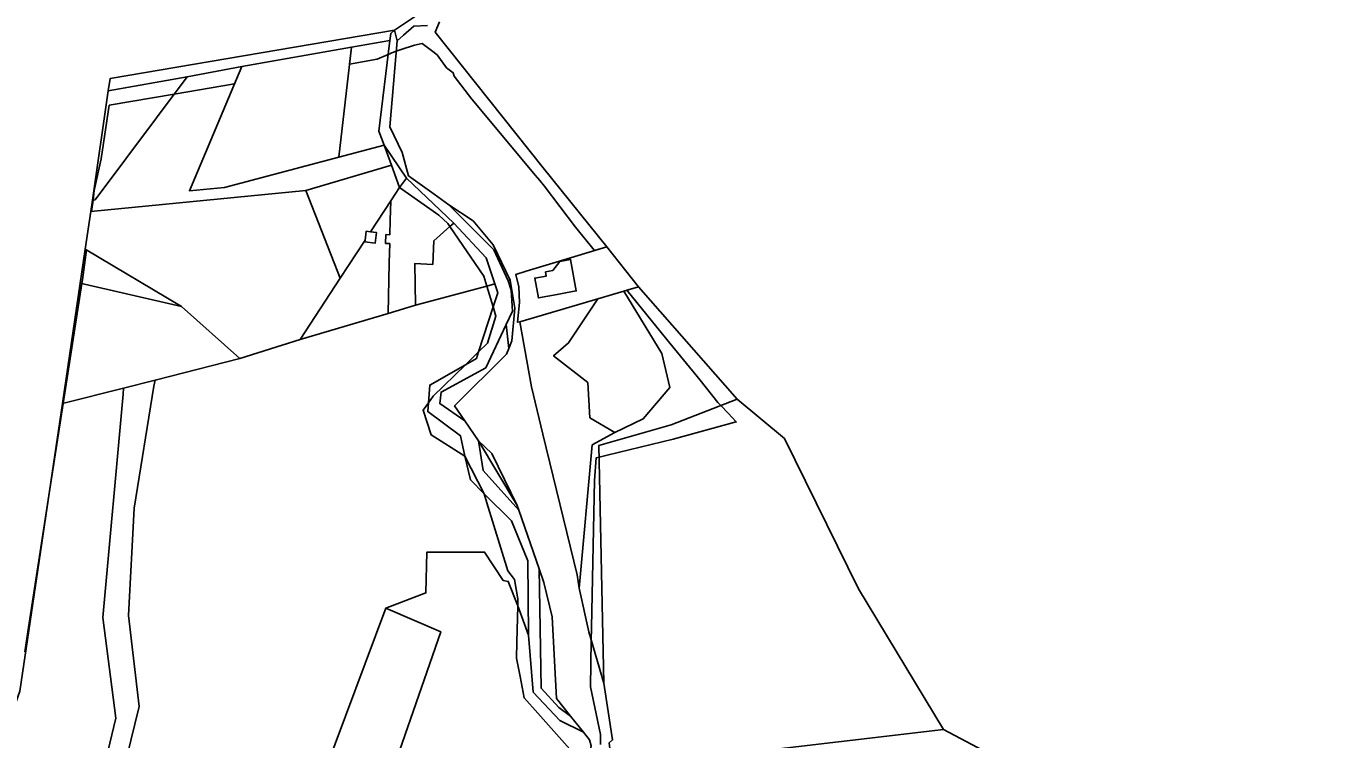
# Model space of a CAD drawing. Extents: x -477304 to -465429, y -1159113 to -1149210.
# Drawn here: x -470157 to -469602, y -1153048 to -1152743 of the extents above; entities that cross this region are included whole.
import ezdxf

# ---------------------------------------------------------------- set-up
doc = ezdxf.new("R2010")
doc.units = 0
for name, color, linetype in [('BPEJ_s', 7, 'Continuous'), ('orna_s', 7, 'Continuous'), ('PUPFL_s', 7, 'Continuous'), ('trav_porost_s', 7, 'Continuous'), ('voda_s', 7, 'Continuous'), ('zahrada_s', 7, 'Continuous')]:
    doc.layers.add(name, color=color, linetype=linetype)

msp = doc.modelspace()

# ---------------------------------------------------------------- linework, layer by layer
at = {"layer": 'BPEJ_s'}
for points in [[(-470157.7, -1153010.38), (-470156.09, -1153000), (-470147.64, -1152945.49), (-470141.24, -1152904.2), (-470133.28, -1152852.86), (-470133.05, -1152851.39), (-470131.33, -1152838.5), (-470131.85, -1152838.19), (-470129.51, -1152822.09), (-470129.14, -1152822.05), (-470128.49, -1152817.21), (-470127.95, -1152813.13), (-470124.97, -1152799.53), (-470121.55, -1152776.68), (-470093.85, -1152771.93), (-470067.97, -1152767.49), (-470064.83, -1152760.04), (-470017.93, -1152751.89), (-470018.77, -1152759.04), (-470007.01, -1152757.02), (-470002.31, -1152754.99), (-470000, -1152754), (-469998.86, -1152753.61), (-469996.69, -1152752.86), (-469991.11, -1152750.93), (-469987.72, -1152750.3), (-469987.22, -1152750.68), (-469983.84, -1152753.27), (-469981.36, -1152755.17), (-469977.33, -1152760.69), (-469974.57, -1152762.81), (-469974.15, -1152764.29), (-469966.51, -1152774.05), (-469939.25, -1152806.72), (-469937.46, -1152808.87), (-469935.55, -1152811.17), (-469922.18, -1152828.77), (-469914.03, -1152838.8), (-469908.87, -1152837.23), (-469895.2, -1152854.33), (-469900.2, -1152855.81), (-469883.11, -1152876.82), (-469868.91, -1152894.28), (-469861.31, -1152903.85), (-469860.07, -1152905.09), (-469856.86, -1152908.31), (-469853.48, -1152912.08), (-469880.4, -1152919.55), (-469908.61, -1152926.33), (-469912.12, -1152927.18), (-469913.42, -1152927.49), (-469914.12, -1152937.15), (-469915.33, -1153000), (-469915.44, -1153005.59)], [(-470157.7, -1153010.38), (-470156.09, -1153000), (-470147.64, -1152945.49), (-470141.24, -1152904.2), (-470133.28, -1152852.86), (-470133.05, -1152851.39), (-470131.33, -1152838.5), (-470131.85, -1152838.19), (-470129.51, -1152822.09), (-470129.14, -1152822.05), (-470128.49, -1152817.21), (-470127.95, -1152813.13), (-470124.97, -1152799.53), (-470121.55, -1152776.68), (-470093.85, -1152771.93), (-470067.97, -1152767.49), (-470064.83, -1152760.04), (-470017.93, -1152751.89), (-470018.77, -1152759.04), (-470007.01, -1152757.02), (-470002.31, -1152754.99), (-470000, -1152754), (-469998.86, -1152753.61), (-469996.69, -1152752.86), (-469991.11, -1152750.93), (-469987.72, -1152750.3), (-469987.22, -1152750.68), (-469983.84, -1152753.27), (-469981.36, -1152755.17), (-469977.33, -1152760.69), (-469974.57, -1152762.81), (-469974.15, -1152764.29), (-469966.51, -1152774.05), (-469939.25, -1152806.72), (-469937.46, -1152808.87), (-469935.55, -1152811.17), (-469922.18, -1152828.77), (-469914.03, -1152838.8), (-469908.87, -1152837.23), (-469895.2, -1152854.33), (-469900.2, -1152855.81), (-469883.11, -1152876.82), (-469868.91, -1152894.28), (-469861.31, -1152903.85), (-469860.07, -1152905.09), (-469856.86, -1152908.31), (-469853.48, -1152912.08), (-469880.4, -1152919.55), (-469908.61, -1152926.33), (-469912.12, -1152927.18), (-469913.42, -1152927.49), (-469914.12, -1152937.15), (-469915.33, -1153000), (-469915.44, -1153005.59), (-469915.82, -1153025.38), (-469911.58, -1153045.75), (-469911.58, -1153050.08)], [(-469915.44, -1153005.59), (-469915.82, -1153025.38), (-469911.58, -1153045.75), (-469911.58, -1153050.08)]]:
    msp.add_lwpolyline(points, dxfattribs=at)
at = {"layer": 'orna_s'}
for points in [[(-470023.46, -1152798.91), (-470072.3, -1152811.8), (-470087.28, -1152813.24), (-470064.83, -1152760.04), (-470017.93, -1152751.89)], [(-470090.7, -1152862.72), (-470131.85, -1152838.19), (-470129.51, -1152822.09), (-470037.47, -1152813.18), (-470022.8, -1152850.64), (-470039.95, -1152876.9), (-470065.79, -1152884.97)]]:
    msp.add_lwpolyline(points, close=True, dxfattribs=at)
at = {"layer": 'PUPFL_s'}
for points in [[(-469957.98, -1152515.43), (-469950.92, -1152540.08), (-469940.47, -1152562.2), (-469939.74, -1152580.73), (-469950.42, -1152627.31), (-469951.36, -1152635.35), (-469953.82, -1152641.86), (-469963.01, -1152647), (-469979.9, -1152686.71), (-469983.3, -1152721.39), (-469989.35, -1152737.71), (-469999.62, -1152744.59), (-470121.23, -1152765.28), (-470121.99, -1152770.53), (-470128.8, -1152817.24), (-470129.51, -1152822.09), (-470131.85, -1152838.19), (-470133.97, -1152852.7), (-470141.49, -1152904.26), (-470159.83, -1153027.2)], [(-469601.09, -1153292.63), (-469621.12, -1153253.99), (-469610.81, -1153243.99), (-469631.2, -1153205.12), (-469640.47, -1153211.77), (-469654.42, -1153171.26), (-469651.55, -1153169.78), (-469670.06, -1153131.69), (-469683.59, -1153103.39), (-469684.43, -1153103.85), (-469695.4, -1153093.49), (-469690.52, -1153092.12), (-469718.17, -1153068.37), (-469738.15, -1153057.79), (-469764.86, -1153043.64), (-469801.27, -1152983.49), (-469832.84, -1152919.21), (-469853.15, -1152902.38), (-469895.2, -1152854.33), (-469908.87, -1152837.23), (-469935.98, -1152803.45), (-469982.23, -1152745.49), (-469980.39, -1152740.95)], [(-470170.24, -1153283.85), (-470108.78, -1153033.81), (-470113.34, -1152994.92), (-470110.92, -1152949.04), (-470102.48, -1152896.85), (-470101.93, -1152894.18), (-470065.79, -1152884.97), (-470039.95, -1152876.9), (-470002.28, -1152865.67), (-469990.56, -1152862.17), (-469960.09, -1152853.99), (-469957.43, -1152862.91), (-469963.66, -1152882.15), (-469969.3, -1152887.64), (-469984.52, -1152896.36), (-469985.1, -1152903.92), (-469987.35, -1152907.1), (-469983.9, -1152917.66), (-469969.56, -1152926.78), (-469967.04, -1152936.86), (-469961.33, -1152942.85), (-469960.15, -1152946.64), (-469951.19, -1152975.85), (-469948.29, -1152979.51), (-469946.86, -1152987.7), (-469946.92, -1152990.73), (-469950.96, -1152980.31), (-469953.12, -1152979.95), (-469961.05, -1152967.76), (-469985.78, -1152967.83), (-469986.18, -1152985.21), (-470003.3, -1152991.72), (-470055.48, -1153131.52)]]:
    msp.add_lwpolyline(points, dxfattribs=at)
for points in [[(-470017.93, -1152751.89), (-470064.83, -1152760.04), (-470088.28, -1152764.48), (-470121.99, -1152770.53), (-470121.23, -1152765.28), (-469999.62, -1152744.59), (-470001.2, -1152745.97), (-470001.57, -1152748.97)], [(-470001.57, -1152748.97), (-470006.31, -1152787.77), (-470003.99, -1152793.77), (-470023.46, -1152798.91), (-470017.93, -1152751.89)], [(-470127.62, -1152817.13), (-470128.8, -1152817.24), (-470121.99, -1152770.53), (-470088.28, -1152764.48)], [(-470065.79, -1152884.97), (-470101.93, -1152894.18), (-470115.42, -1152897.62), (-470141.49, -1152904.26), (-470133.97, -1152852.7), (-470090.7, -1152862.72)], [(-469881.28, -1152913.41), (-469912.23, -1152922.18), (-469910.03, -1153023.88), (-469916.54, -1153001.87), (-469920.64, -1152983.14), (-469915.07, -1152921.97), (-469905.41, -1152916.62), (-469893.22, -1152910.75), (-469881.86, -1152897.34), (-469885.31, -1152882.84), (-469901.47, -1152856.18), (-469895.2, -1152854.33), (-469853.15, -1152902.38)], [(-470196.55, -1153131.39), (-470159.83, -1153027.2), (-470141.49, -1152904.26), (-470115.42, -1152897.62), (-470115.58, -1152900.19), (-470124.38, -1152995.76), (-470118.74, -1153038.75), (-470155.11, -1153190.31), (-470179.29, -1153282.56), (-470174.04, -1153331.98), (-470175.41, -1153340.17), (-470185.28, -1153311.54), (-470195.58, -1153261.94), (-470198.63, -1153232.32), (-470198.2, -1153227.07), (-470192.35, -1153174.17), (-470195.81, -1153138.94)], [(-469853.15, -1152902.38), (-469832.84, -1152919.21), (-469801.27, -1152983.49), (-469764.86, -1153043.64), (-469902.01, -1153059.71), (-469906.54, -1153060.24), (-469907.75, -1153049.39), (-469906.36, -1153048.11), (-469910.03, -1153023.88), (-469912.23, -1152922.18), (-469881.28, -1152913.41)], [(-470016.01, -1153133.51), (-470007.08, -1153134.36), (-470001.49, -1153134.9), (-469996.97, -1153136.41), (-469988.64, -1153139.19), (-469988.78, -1153140.32), (-469996.34, -1153139.44), (-470045.27, -1153133.1), (-470055.48, -1153131.52), (-470003.3, -1152991.72), (-469979.81, -1153001.85), (-470001, -1153063.03), (-470010.48, -1153106.13)], [(-469792.46, -1153126.73), (-469857.08, -1153145.66), (-469883.86, -1153100.68), (-469902.01, -1153059.71), (-469764.86, -1153043.64), (-469738.15, -1153057.79), (-469695.4, -1153093.49)]]:
    msp.add_lwpolyline(points, close=True, dxfattribs=at)
at = {"layer": 'trav_porost_s'}
for points in [[(-470000.92, -1152802.37), (-469997.51, -1152811.91), (-470001.23, -1152817.6), (-470009.85, -1152830.8), (-470011.71, -1152830.58), (-470012.16, -1152834.34), (-470022.8, -1152850.64), (-470037.47, -1152813.18)], [(-470001.55, -1152832.04), (-470003.29, -1152832), (-470003.38, -1152835.8), (-470001.63, -1152835.84), (-470001.81, -1152844.1), (-470002.28, -1152865.67), (-470039.95, -1152876.9), (-470022.8, -1152850.64), (-470012.16, -1152834.34), (-470012.25, -1152835.09), (-470007.84, -1152835.63), (-470007.29, -1152831.11), (-470009.85, -1152830.8), (-470001.23, -1152817.6), (-470001.41, -1152825.77)], [(-469895.2, -1152854.33), (-469901.47, -1152856.18), (-469912.71, -1152859.48), (-469941.19, -1152867.85), (-469946.01, -1152869.26), (-469946.95, -1152869.51), (-469946.13, -1152861.02), (-469946.48, -1152854.38), (-469947.76, -1152849.04), (-469943.36, -1152847.7), (-469931.93, -1152844.23), (-469908.87, -1152837.23)], [(-469931.85, -1152847.37), (-469935.02, -1152847.95), (-469934.7, -1152849.71), (-469939.6, -1152850.6), (-469938.05, -1152859.06), (-469929.98, -1152857.59), (-469926.44, -1152856.94), (-469921.87, -1152856.1), (-469924.33, -1152842.63), (-469928.91, -1152843.46)], [(-469921.47, -1152977.56), (-469936.17, -1152917.29), (-469941.09, -1152897.1), (-469946.01, -1152869.26), (-469941.19, -1152867.85), (-469912.71, -1152859.48), (-469925.15, -1152878.31), (-469931.58, -1152883.83), (-469916.96, -1152895.31), (-469916.12, -1152910.35), (-469905.41, -1152916.62), (-469915.07, -1152921.97), (-469920.64, -1152983.14)]]:
    msp.add_lwpolyline(points, close=True, dxfattribs=at)
at = {"layer": 'voda_s'}
msp.add_lwpolyline([(-469985.48, -1152742.62), (-469991.28, -1152742.81), (-469995.71, -1152746.77), (-469998.48, -1152749.11), (-469999.62, -1152744.59), (-469989.35, -1152737.71)], dxfattribs=at)
for points in [[(-469993.68, -1152806.87), (-469982.58, -1152814.66), (-469976.37, -1152819.27), (-469957.13, -1152838.55), (-469951.01, -1152851.78), (-469949.68, -1152855.81), (-469949.19, -1152864.68), (-469951.88, -1152870.44), (-469960.55, -1152889.02), (-469979.67, -1152899.36), (-469980.16, -1152904.29), (-469969.48, -1152911.71), (-469963.65, -1152920.21), (-469961.62, -1152932.9), (-469946.42, -1152949.87), (-469937.81, -1152974.88), (-469936.94, -1153025.97), (-469929.27, -1153034.22), (-469924.4, -1153037.9), (-469918.83, -1153044.85), (-469928.95, -1153039.83), (-469940.3, -1153027.7), (-469942.27, -1153003.26), (-469942.64, -1152971.53), (-469949.61, -1152954.46), (-469961.33, -1152942.85), (-469969.56, -1152926.78), (-469971.42, -1152918.01), (-469985.39, -1152907.69), (-469985.1, -1152903.92), (-469983.08, -1152901.07), (-469969.3, -1152887.64), (-469964.56, -1152884.93), (-469963.66, -1152882.15), (-469959.87, -1152878.46), (-469956.26, -1152866.85), (-469957.43, -1152862.91), (-469955.46, -1152856.83), (-469956.69, -1152853.08), (-469960.34, -1152841.91), (-469974.26, -1152827.04), (-469994.44, -1152807.93), (-470003.99, -1152793.77), (-470006.31, -1152787.77), (-470001.57, -1152748.97), (-470001.2, -1152745.97), (-469999.62, -1152744.59), (-469998.48, -1152749.11), (-470001.59, -1152785.94), (-469996.38, -1152796.87)], [(-469997.51, -1152811.91), (-470000.92, -1152802.37), (-470003.99, -1152793.77), (-469994.44, -1152807.93)], [(-469980.69, -1152823.7), (-469997.51, -1152811.91), (-469994.44, -1152807.93), (-469974.26, -1152827.04), (-469975.93, -1152828.54), (-469976.86, -1152827.2)], [(-469965.96, -1152826.11), (-469957.46, -1152836.32), (-469950.14, -1152851.48), (-469951.01, -1152851.78), (-469957.13, -1152838.55), (-469976.37, -1152819.27)], [(-469960.34, -1152841.91), (-469956.69, -1152853.08), (-469960.09, -1152853.99), (-469961.35, -1152849.74), (-469975.93, -1152828.54), (-469974.26, -1152827.04)], [(-469955.46, -1152856.83), (-469957.43, -1152862.91), (-469960.09, -1152853.99), (-469956.69, -1152853.08)], [(-469951.88, -1152870.44), (-469949.19, -1152864.68), (-469949.68, -1152855.81), (-469951.01, -1152851.78), (-469950.14, -1152851.48), (-469948.14, -1152863.39), (-469949.38, -1152877.4), (-469950.74, -1152880.64)], [(-469979.67, -1152899.36), (-469960.55, -1152889.02), (-469951.88, -1152870.44), (-469950.74, -1152880.64), (-469951.77, -1152883.09), (-469973.89, -1152905.28), (-469969.48, -1152911.71), (-469980.16, -1152904.29)], [(-469964.56, -1152884.93), (-469969.3, -1152887.64), (-469963.66, -1152882.15)], [(-469971.42, -1152918.01), (-469969.56, -1152926.78), (-469983.9, -1152917.66), (-469987.35, -1152907.1), (-469985.1, -1152903.92), (-469985.39, -1152907.69)], [(-469946.42, -1152949.87), (-469961.62, -1152932.9), (-469963.65, -1152920.21), (-469947.12, -1152947.83)], [(-469958.02, -1152925.66), (-469947.12, -1152947.83), (-469963.65, -1152920.21)], [(-469946.92, -1152990.73), (-469946.86, -1152987.7), (-469948.29, -1152979.51), (-469951.19, -1152975.85), (-469960.15, -1152946.64), (-469961.33, -1152942.85), (-469949.61, -1152954.46), (-469942.64, -1152971.53), (-469942.27, -1153003.26)], [(-469937.81, -1152974.88), (-469935.78, -1152980.78), (-469932.17, -1152995.53), (-469930.35, -1153030.37), (-469924.4, -1153037.9), (-469929.27, -1153034.22), (-469936.94, -1153025.97)], [(-469938.37, -1153036.67), (-469944.22, -1153030.14), (-469945.93, -1153020.94), (-469947.37, -1153013.2), (-469947.23, -1153006.31), (-469946.92, -1152990.73), (-469942.27, -1153003.26), (-469940.3, -1153027.7), (-469928.95, -1153039.83), (-469918.83, -1153044.85), (-469916.22, -1153048.13), (-469915.45, -1153050.6), (-469918.6, -1153063.32), (-469939.2, -1153101.99), (-469942.13, -1153116.66), (-469932.82, -1153146.79), (-469937.67, -1153146.23), (-469941.08, -1153138.76), (-469946.83, -1153108.94), (-469944.82, -1153096.98), (-469936.35, -1153082.27), (-469924.11, -1153061.04), (-469923.28, -1153059.59), (-469924.64, -1153051.99)]]:
    msp.add_lwpolyline(points, close=True, dxfattribs=at)
at = {"layer": 'zahrada_s'}
msp.add_lwpolyline([(-469990.56, -1152862.17), (-469990.9, -1152844.35), (-469983.26, -1152844.74), (-469982.75, -1152834.67), (-469975.93, -1152828.54), (-469961.35, -1152849.74), (-469960.09, -1152853.99)], close=True, dxfattribs=at)

doc.saveas('drawing.dxf')
